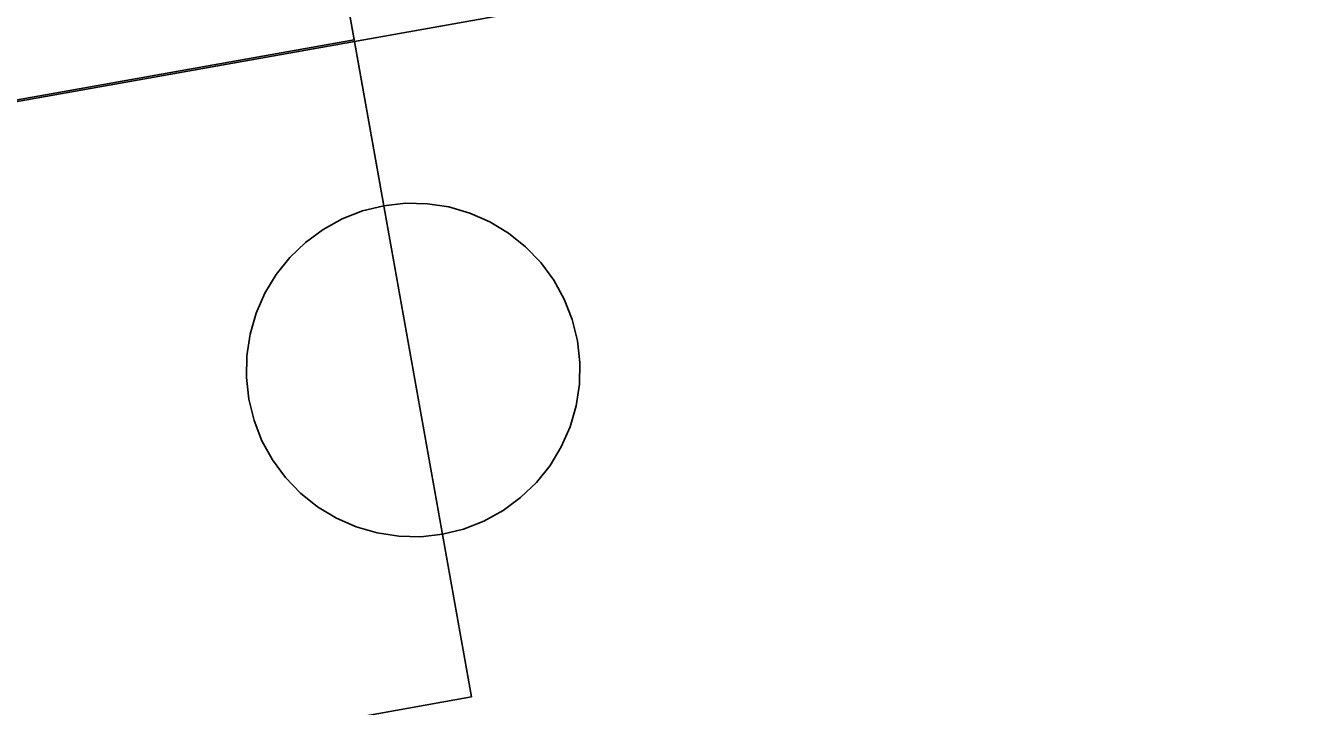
# Model space of a CAD drawing. Extents: x 6540402 to 6566579, y 5525343 to 5532423.
# Drawn here: x 6560428.336 to 6560430.267, y 5529252.543 to 5529253.562 of the extents above; entities that cross this region are included whole.
import ezdxf

# ---------------------------------------------------------------- set-up
doc = ezdxf.new("R2010")
doc.units = 0
for name, color, linetype in [('IR_ps_geometria', 7, 'Continuous'), ('T_plan_koziol oporowy', 7, 'Continuous'), ('TOR_PS_T-tory projektowane', 7, 'Continuous')]:
    doc.layers.add(name, color=color, linetype=linetype)

msp = doc.modelspace()

# ---------------------------------------------------------------- linework, layer by layer
at = {"layer": 'IR_ps_geometria'}
msp.add_lwpolyline([(6560428.7841, 5529253.7848), (6560428.828, 5529253.5387), (6560428.8719, 5529253.2926), (6560428.9044, 5529253.2962), (6560428.9371, 5529253.2956), (6560428.9694, 5529253.2907), (6560429.0008, 5529253.2816), (6560429.0308, 5529253.2685), (6560429.0587, 5529253.2515), (6560429.0843, 5529253.2311), (6560429.107, 5529253.2076), (6560429.1263, 5529253.1812), (6560429.1421, 5529253.1526), (6560429.154, 5529253.1221), (6560429.1619, 5529253.0904), (6560429.1655, 5529253.0579), (6560429.1649, 5529253.0252), (6560429.1599, 5529252.9929), (6560429.1509, 5529252.9614), (6560429.1377, 5529252.9315), (6560429.1208, 5529252.9035), (6560429.1004, 5529252.8779), (6560429.0768, 5529252.8553), (6560429.0505, 5529252.8359), (6560429.0219, 5529252.8201), (6560428.9914, 5529252.8082), (6560428.9597, 5529252.8004), (6560428.9272, 5529252.7967), (6560428.8945, 5529252.7974), (6560428.8621, 5529252.8023), (6560428.8307, 5529252.8114), (6560428.8008, 5529252.8245), (6560428.7728, 5529252.8414), (6560428.7472, 5529252.8618), (6560428.7246, 5529252.8854), (6560428.7052, 5529252.9117), (6560428.6894, 5529252.9404), (6560428.6775, 5529252.9708), (6560428.6697, 5529253.0026), (6560428.666, 5529253.0351), (6560428.6667, 5529253.0678), (6560428.6716, 5529253.1001), (6560428.6807, 5529253.1315), (6560428.6938, 5529253.1615), (6560428.7107, 5529253.1895), (6560428.7311, 5529253.215), (6560428.7547, 5529253.2377), (6560428.781, 5529253.257), (6560428.8097, 5529253.2728), (6560428.8401, 5529253.2847), (6560428.8719, 5529253.2926), (6560428.7841, 5529253.7848)], dxfattribs=at)
msp.add_lwpolyline([(6560428.7841, 5529253.7848), (6560428.828, 5529253.5387), (6560428.8719, 5529253.2926), (6560428.9044, 5529253.2962), (6560428.9371, 5529253.2956), (6560428.9694, 5529253.2907), (6560429.0008, 5529253.2816), (6560429.0308, 5529253.2685), (6560429.0587, 5529253.2515), (6560429.0843, 5529253.2311), (6560429.107, 5529253.2076), (6560429.1263, 5529253.1812), (6560429.1421, 5529253.1526), (6560429.154, 5529253.1221), (6560429.1619, 5529253.0904), (6560429.1655, 5529253.0579), (6560429.1649, 5529253.0252), (6560429.1599, 5529252.9929), (6560429.1509, 5529252.9614), (6560429.1377, 5529252.9315), (6560429.1208, 5529252.9035), (6560429.1004, 5529252.8779), (6560429.0768, 5529252.8553), (6560429.0505, 5529252.8359), (6560429.0219, 5529252.8201), (6560428.9914, 5529252.8082), (6560428.9597, 5529252.8004), (6560428.9272, 5529252.7967), (6560428.8945, 5529252.7974), (6560428.8621, 5529252.8023), (6560428.8307, 5529252.8114), (6560428.8008, 5529252.8245), (6560428.7728, 5529252.8414), (6560428.7472, 5529252.8618), (6560428.7246, 5529252.8854), (6560428.7052, 5529252.9117), (6560428.6894, 5529252.9404), (6560428.6775, 5529252.9708), (6560428.6697, 5529253.0026), (6560428.666, 5529253.0351), (6560428.6667, 5529253.0678), (6560428.6716, 5529253.1001), (6560428.6807, 5529253.1315), (6560428.6938, 5529253.1615), (6560428.7107, 5529253.1895), (6560428.7311, 5529253.215), (6560428.7547, 5529253.2377), (6560428.781, 5529253.257), (6560428.8097, 5529253.2728), (6560428.8401, 5529253.2847), (6560428.8719, 5529253.2926), (6560428.7841, 5529253.7848)], dxfattribs=at)
msp.add_lwpolyline([(6560428.7841, 5529253.7848), (6560428.828, 5529253.5387), (6560428.8719, 5529253.2926), (6560428.9044, 5529253.2962), (6560428.9371, 5529253.2956), (6560428.9694, 5529253.2907), (6560429.0008, 5529253.2816), (6560429.0308, 5529253.2685), (6560429.0587, 5529253.2515), (6560429.0843, 5529253.2311), (6560429.107, 5529253.2076), (6560429.1263, 5529253.1812), (6560429.1421, 5529253.1526), (6560429.154, 5529253.1221), (6560429.1619, 5529253.0904), (6560429.1655, 5529253.0579), (6560429.1649, 5529253.0252), (6560429.1599, 5529252.9929), (6560429.1509, 5529252.9614), (6560429.1377, 5529252.9315), (6560429.1208, 5529252.9035), (6560429.1004, 5529252.8779), (6560429.0768, 5529252.8553), (6560429.0505, 5529252.8359), (6560429.0219, 5529252.8201), (6560428.9914, 5529252.8082), (6560428.9597, 5529252.8004), (6560428.9272, 5529252.7967), (6560428.8945, 5529252.7974), (6560428.8621, 5529252.8023), (6560428.8307, 5529252.8114), (6560428.8008, 5529252.8245), (6560428.7728, 5529252.8414), (6560428.7472, 5529252.8618), (6560428.7246, 5529252.8854), (6560428.7052, 5529252.9117), (6560428.6894, 5529252.9404), (6560428.6775, 5529252.9708), (6560428.6697, 5529253.0026), (6560428.666, 5529253.0351), (6560428.6667, 5529253.0678), (6560428.6716, 5529253.1001), (6560428.6807, 5529253.1315), (6560428.6938, 5529253.1615), (6560428.7107, 5529253.1895), (6560428.7311, 5529253.215), (6560428.7547, 5529253.2377), (6560428.781, 5529253.257), (6560428.8097, 5529253.2728), (6560428.8401, 5529253.2847), (6560428.8719, 5529253.2926), (6560428.7841, 5529253.7848)], dxfattribs=at)
msp.add_lwpolyline([(6560428.7841, 5529253.7848), (6560428.828, 5529253.5387), (6560428.8719, 5529253.2926), (6560428.9044, 5529253.2962), (6560428.9371, 5529253.2956), (6560428.9694, 5529253.2907), (6560429.0008, 5529253.2816), (6560429.0308, 5529253.2685), (6560429.0587, 5529253.2515), (6560429.0843, 5529253.2311), (6560429.107, 5529253.2076), (6560429.1263, 5529253.1812), (6560429.1421, 5529253.1526), (6560429.154, 5529253.1221), (6560429.1619, 5529253.0904), (6560429.1655, 5529253.0579), (6560429.1649, 5529253.0252), (6560429.1599, 5529252.9929), (6560429.1509, 5529252.9614), (6560429.1377, 5529252.9315), (6560429.1208, 5529252.9035), (6560429.1004, 5529252.8779), (6560429.0768, 5529252.8553), (6560429.0505, 5529252.8359), (6560429.0219, 5529252.8201), (6560428.9914, 5529252.8082), (6560428.9597, 5529252.8004), (6560428.9272, 5529252.7967), (6560428.8945, 5529252.7974), (6560428.8621, 5529252.8023), (6560428.8307, 5529252.8114), (6560428.8008, 5529252.8245), (6560428.7728, 5529252.8414), (6560428.7472, 5529252.8618), (6560428.7246, 5529252.8854), (6560428.7052, 5529252.9117), (6560428.6894, 5529252.9404), (6560428.6775, 5529252.9708), (6560428.6697, 5529253.0026), (6560428.666, 5529253.0351), (6560428.6667, 5529253.0678), (6560428.6716, 5529253.1001), (6560428.6807, 5529253.1315), (6560428.6938, 5529253.1615), (6560428.7107, 5529253.1895), (6560428.7311, 5529253.215), (6560428.7547, 5529253.2377), (6560428.781, 5529253.257), (6560428.8097, 5529253.2728), (6560428.8401, 5529253.2847), (6560428.8719, 5529253.2926), (6560428.7841, 5529253.7848)], dxfattribs=at)
msp.add_lwpolyline([(6560428.7841, 5529253.7848), (6560428.828, 5529253.5387), (6560428.8719, 5529253.2926), (6560428.9044, 5529253.2962), (6560428.9371, 5529253.2956), (6560428.9694, 5529253.2907), (6560429.0008, 5529253.2816), (6560429.0308, 5529253.2685), (6560429.0587, 5529253.2515), (6560429.0843, 5529253.2311), (6560429.107, 5529253.2076), (6560429.1263, 5529253.1812), (6560429.1421, 5529253.1526), (6560429.154, 5529253.1221), (6560429.1619, 5529253.0904), (6560429.1655, 5529253.0579), (6560429.1649, 5529253.0252), (6560429.1599, 5529252.9929), (6560429.1509, 5529252.9614), (6560429.1377, 5529252.9315), (6560429.1208, 5529252.9035), (6560429.1004, 5529252.8779), (6560429.0768, 5529252.8553), (6560429.0505, 5529252.8359), (6560429.0219, 5529252.8201), (6560428.9914, 5529252.8082), (6560428.9597, 5529252.8004), (6560428.9272, 5529252.7967), (6560428.8945, 5529252.7974), (6560428.8621, 5529252.8023), (6560428.8307, 5529252.8114), (6560428.8008, 5529252.8245), (6560428.7728, 5529252.8414), (6560428.7472, 5529252.8618), (6560428.7246, 5529252.8854), (6560428.7052, 5529252.9117), (6560428.6894, 5529252.9404), (6560428.6775, 5529252.9708), (6560428.6697, 5529253.0026), (6560428.666, 5529253.0351), (6560428.6667, 5529253.0678), (6560428.6716, 5529253.1001), (6560428.6807, 5529253.1315), (6560428.6938, 5529253.1615), (6560428.7107, 5529253.1895), (6560428.7311, 5529253.215), (6560428.7547, 5529253.2377), (6560428.781, 5529253.257), (6560428.8097, 5529253.2728), (6560428.8401, 5529253.2847), (6560428.8719, 5529253.2926), (6560428.7841, 5529253.7848)], dxfattribs=at)
msp.add_lwpolyline([(6560428.7841, 5529253.7848), (6560428.828, 5529253.5387), (6560428.8719, 5529253.2926), (6560428.9044, 5529253.2962), (6560428.9371, 5529253.2956), (6560428.9694, 5529253.2907), (6560429.0008, 5529253.2816), (6560429.0308, 5529253.2685), (6560429.0587, 5529253.2515), (6560429.0843, 5529253.2311), (6560429.107, 5529253.2076), (6560429.1263, 5529253.1812), (6560429.1421, 5529253.1526), (6560429.154, 5529253.1221), (6560429.1619, 5529253.0904), (6560429.1655, 5529253.0579), (6560429.1649, 5529253.0252), (6560429.1599, 5529252.9929), (6560429.1509, 5529252.9614), (6560429.1377, 5529252.9315), (6560429.1208, 5529252.9035), (6560429.1004, 5529252.8779), (6560429.0768, 5529252.8553), (6560429.0505, 5529252.8359), (6560429.0219, 5529252.8201), (6560428.9914, 5529252.8082), (6560428.9597, 5529252.8004), (6560428.9272, 5529252.7967), (6560428.8945, 5529252.7974), (6560428.8621, 5529252.8023), (6560428.8307, 5529252.8114), (6560428.8008, 5529252.8245), (6560428.7728, 5529252.8414), (6560428.7472, 5529252.8618), (6560428.7246, 5529252.8854), (6560428.7052, 5529252.9117), (6560428.6894, 5529252.9404), (6560428.6775, 5529252.9708), (6560428.6697, 5529253.0026), (6560428.666, 5529253.0351), (6560428.6667, 5529253.0678), (6560428.6716, 5529253.1001), (6560428.6807, 5529253.1315), (6560428.6938, 5529253.1615), (6560428.7107, 5529253.1895), (6560428.7311, 5529253.215), (6560428.7547, 5529253.2377), (6560428.781, 5529253.257), (6560428.8097, 5529253.2728), (6560428.8401, 5529253.2847), (6560428.8719, 5529253.2926), (6560428.7841, 5529253.7848)], dxfattribs=at)
msp.add_lwpolyline([(6560428.7841, 5529253.7848), (6560428.828, 5529253.5387), (6560428.8719, 5529253.2926), (6560428.9044, 5529253.2962), (6560428.9371, 5529253.2956), (6560428.9694, 5529253.2907), (6560429.0008, 5529253.2816), (6560429.0308, 5529253.2685), (6560429.0587, 5529253.2515), (6560429.0843, 5529253.2311), (6560429.107, 5529253.2076), (6560429.1263, 5529253.1812), (6560429.1421, 5529253.1526), (6560429.154, 5529253.1221), (6560429.1619, 5529253.0904), (6560429.1655, 5529253.0579), (6560429.1649, 5529253.0252), (6560429.1599, 5529252.9929), (6560429.1509, 5529252.9614), (6560429.1377, 5529252.9315), (6560429.1208, 5529252.9035), (6560429.1004, 5529252.8779), (6560429.0768, 5529252.8553), (6560429.0505, 5529252.8359), (6560429.0219, 5529252.8201), (6560428.9914, 5529252.8082), (6560428.9597, 5529252.8004), (6560428.9272, 5529252.7967), (6560428.8945, 5529252.7974), (6560428.8621, 5529252.8023), (6560428.8307, 5529252.8114), (6560428.8008, 5529252.8245), (6560428.7728, 5529252.8414), (6560428.7472, 5529252.8618), (6560428.7246, 5529252.8854), (6560428.7052, 5529252.9117), (6560428.6894, 5529252.9404), (6560428.6775, 5529252.9708), (6560428.6697, 5529253.0026), (6560428.666, 5529253.0351), (6560428.6667, 5529253.0678), (6560428.6716, 5529253.1001), (6560428.6807, 5529253.1315), (6560428.6938, 5529253.1615), (6560428.7107, 5529253.1895), (6560428.7311, 5529253.215), (6560428.7547, 5529253.2377), (6560428.781, 5529253.257), (6560428.8097, 5529253.2728), (6560428.8401, 5529253.2847), (6560428.8719, 5529253.2926), (6560428.7841, 5529253.7848)], dxfattribs=at)
msp.add_lwpolyline([(6560428.7841, 5529253.7848), (6560428.828, 5529253.5387), (6560428.8719, 5529253.2926), (6560428.9044, 5529253.2962), (6560428.9371, 5529253.2956), (6560428.9694, 5529253.2907), (6560429.0008, 5529253.2816), (6560429.0308, 5529253.2685), (6560429.0587, 5529253.2515), (6560429.0843, 5529253.2311), (6560429.107, 5529253.2076), (6560429.1263, 5529253.1812), (6560429.1421, 5529253.1526), (6560429.154, 5529253.1221), (6560429.1619, 5529253.0904), (6560429.1655, 5529253.0579), (6560429.1649, 5529253.0252), (6560429.1599, 5529252.9929), (6560429.1509, 5529252.9614), (6560429.1377, 5529252.9315), (6560429.1208, 5529252.9035), (6560429.1004, 5529252.8779), (6560429.0768, 5529252.8553), (6560429.0505, 5529252.8359), (6560429.0219, 5529252.8201), (6560428.9914, 5529252.8082), (6560428.9597, 5529252.8004), (6560428.9272, 5529252.7967), (6560428.8945, 5529252.7974), (6560428.8621, 5529252.8023), (6560428.8307, 5529252.8114), (6560428.8008, 5529252.8245), (6560428.7728, 5529252.8414), (6560428.7472, 5529252.8618), (6560428.7246, 5529252.8854), (6560428.7052, 5529252.9117), (6560428.6894, 5529252.9404), (6560428.6775, 5529252.9708), (6560428.6697, 5529253.0026), (6560428.666, 5529253.0351), (6560428.6667, 5529253.0678), (6560428.6716, 5529253.1001), (6560428.6807, 5529253.1315), (6560428.6938, 5529253.1615), (6560428.7107, 5529253.1895), (6560428.7311, 5529253.215), (6560428.7547, 5529253.2377), (6560428.781, 5529253.257), (6560428.8097, 5529253.2728), (6560428.8401, 5529253.2847), (6560428.8719, 5529253.2926), (6560428.7841, 5529253.7848)], dxfattribs=at)
msp.add_lwpolyline([(6560428.7841, 5529253.7848), (6560428.828, 5529253.5387), (6560428.8719, 5529253.2926), (6560428.9044, 5529253.2962), (6560428.9371, 5529253.2956), (6560428.9694, 5529253.2907), (6560429.0008, 5529253.2816), (6560429.0308, 5529253.2685), (6560429.0587, 5529253.2515), (6560429.0843, 5529253.2311), (6560429.107, 5529253.2076), (6560429.1263, 5529253.1812), (6560429.1421, 5529253.1526), (6560429.154, 5529253.1221), (6560429.1619, 5529253.0904), (6560429.1655, 5529253.0579), (6560429.1649, 5529253.0252), (6560429.1599, 5529252.9929), (6560429.1509, 5529252.9614), (6560429.1377, 5529252.9315), (6560429.1208, 5529252.9035), (6560429.1004, 5529252.8779), (6560429.0768, 5529252.8553), (6560429.0505, 5529252.8359), (6560429.0219, 5529252.8201), (6560428.9914, 5529252.8082), (6560428.9597, 5529252.8004), (6560428.9272, 5529252.7967), (6560428.8945, 5529252.7974), (6560428.8621, 5529252.8023), (6560428.8307, 5529252.8114), (6560428.8008, 5529252.8245), (6560428.7728, 5529252.8414), (6560428.7472, 5529252.8618), (6560428.7246, 5529252.8854), (6560428.7052, 5529252.9117), (6560428.6894, 5529252.9404), (6560428.6775, 5529252.9708), (6560428.6697, 5529253.0026), (6560428.666, 5529253.0351), (6560428.6667, 5529253.0678), (6560428.6716, 5529253.1001), (6560428.6807, 5529253.1315), (6560428.6938, 5529253.1615), (6560428.7107, 5529253.1895), (6560428.7311, 5529253.215), (6560428.7547, 5529253.2377), (6560428.781, 5529253.257), (6560428.8097, 5529253.2728), (6560428.8401, 5529253.2847), (6560428.8719, 5529253.2926), (6560428.7841, 5529253.7848)], dxfattribs=at)
msp.add_lwpolyline([(6560428.7841, 5529253.7848), (6560428.828, 5529253.5387), (6560428.8719, 5529253.2926), (6560428.9044, 5529253.2962), (6560428.9371, 5529253.2956), (6560428.9694, 5529253.2907), (6560429.0008, 5529253.2816), (6560429.0308, 5529253.2685), (6560429.0587, 5529253.2515), (6560429.0843, 5529253.2311), (6560429.107, 5529253.2076), (6560429.1263, 5529253.1812), (6560429.1421, 5529253.1526), (6560429.154, 5529253.1221), (6560429.1619, 5529253.0904), (6560429.1655, 5529253.0579), (6560429.1649, 5529253.0252), (6560429.1599, 5529252.9929), (6560429.1509, 5529252.9614), (6560429.1377, 5529252.9315), (6560429.1208, 5529252.9035), (6560429.1004, 5529252.8779), (6560429.0768, 5529252.8553), (6560429.0505, 5529252.8359), (6560429.0219, 5529252.8201), (6560428.9914, 5529252.8082), (6560428.9597, 5529252.8004), (6560428.9272, 5529252.7967), (6560428.8945, 5529252.7974), (6560428.8621, 5529252.8023), (6560428.8307, 5529252.8114), (6560428.8008, 5529252.8245), (6560428.7728, 5529252.8414), (6560428.7472, 5529252.8618), (6560428.7246, 5529252.8854), (6560428.7052, 5529252.9117), (6560428.6894, 5529252.9404), (6560428.6775, 5529252.9708), (6560428.6697, 5529253.0026), (6560428.666, 5529253.0351), (6560428.6667, 5529253.0678), (6560428.6716, 5529253.1001), (6560428.6807, 5529253.1315), (6560428.6938, 5529253.1615), (6560428.7107, 5529253.1895), (6560428.7311, 5529253.215), (6560428.7547, 5529253.2377), (6560428.781, 5529253.257), (6560428.8097, 5529253.2728), (6560428.8401, 5529253.2847), (6560428.8719, 5529253.2926), (6560428.7841, 5529253.7848)], dxfattribs=at)
at = {"layer": 'T_plan_koziol oporowy'}
for p, q in [((6560428.6519, 5529254.5255), (6560429.0032, 5529252.5566)), ((6560428.8275, 5529253.541), (6560399.2938, 5529248.2723))]:
    msp.add_line(p, q, dxfattribs=at)
msp.add_lwpolyline([(6560394.5472, 5529246.4097), (6560429.0032, 5529252.5566), (6560428.6519, 5529254.5255), (6560394.2008, 5529248.3511)], close=True, dxfattribs=at)
at = {"layer": 'TOR_PS_T-tory projektowane'}
for p, q in [((6560448.8459, 5529257.1098), (6560399.2942, 5529248.2701)), ((6560448.8459, 5529257.1098), (6560428.828, 5529253.5387)), ((6560428.828, 5529253.5387), (6560399.2942, 5529248.2701))]:
    msp.add_line(p, q, dxfattribs=at)

doc.saveas('drawing.dxf')
